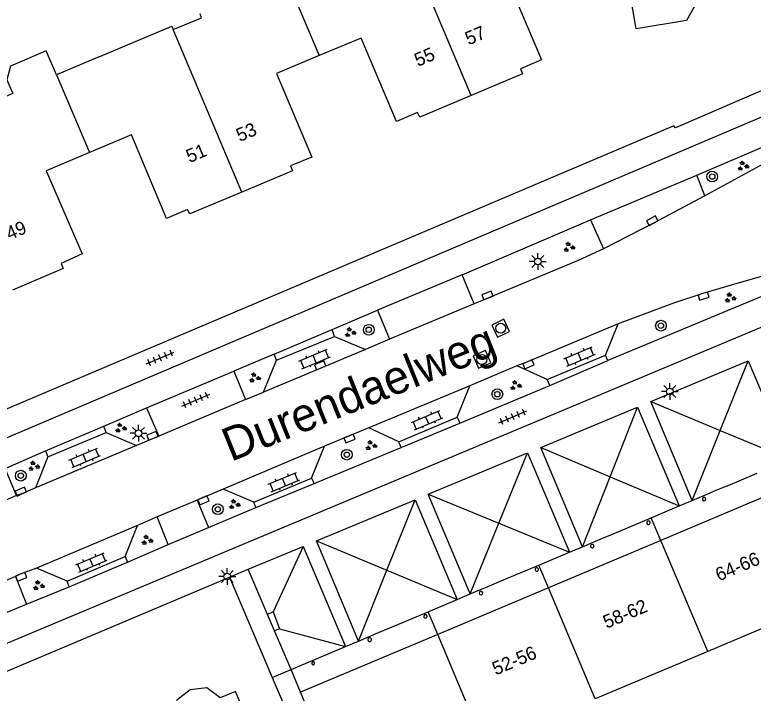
# Model space of a CAD drawing. Extents: x 137999 to 141000, y 397500 to 400501.
# Drawn here: x 138547.1 to 138602.2, y 400325.2 to 400375.8 of the extents above; entities that cross this region are included whole.
import ezdxf

# ---------------------------------------------------------------- set-up
doc = ezdxf.new("R2010")
doc.units = 0
for name, color, linetype in [('gg-anno-huisnummerreeks BGT', 7, 'Continuous'), ('gg-anno-openbare ruimte label', 7, 'Continuous'), ('gg-bbg-gedigitaliseerde bebouwing', 7, 'Continuous'), ('gg-bbg-hoofdgebouw', 7, 'Continuous'), ('gg-bbg-onder overbouw', 7, 'Continuous'), ('gg-bbg-pand overbouw', 7, 'Continuous'), ('gg-bbg-pilaar onder overbouw', 7, 'Continuous'), ('gg-bbg-tussenscheiding', 7, 'Continuous'), ('gg-bbg-tussenscheiding niveau 01', 7, 'Continuous'), ('gg-knt-verharding', 7, 'Continuous'), ('gg-knt-verharding nz', 7, 'Continuous'), ('gt-grn-groengrens', 7, 'Continuous'), ('gt-grn-weggrens', 7, 'Continuous'), ('gt-symb-boom', 7, 'Continuous'), ('gt-symb-groenvak', 7, 'Continuous'), ('gt-symb-klinker verharding', 7, 'Continuous'), ('gt-symb-kolk', 7, 'Continuous'), ('gt-symb-lichtmast', 7, 'Continuous'), ('gt-symb-rioolschacht', 7, 'Continuous'), ('gt-symb-tegel verharding', 7, 'Continuous')]:
    doc.layers.add(name, color=color, linetype=linetype)

# ---------------------------------------------------------------- blocks, each defined once
blk = doc.blocks.new('gt0-KOLK')
at = {"layer": 'gt-symb-kolk'}
blk.add_lwpolyline([(0, 0), (0.375, 0), (0.375, 0.4), (-0.375, 0.4), (-0.375, 0), (0, 0)], dxfattribs=at)
blk = doc.blocks.new('gt0-BOOM')
at = {"layer": 'gt-symb-boom'}
for radius in [0.4, 0.2]:
    blk.add_circle((0, 0), radius, dxfattribs=at)
blk = doc.blocks.new('gt0-GRVAK')
at = {"layer": 'gt-symb-groenvak'}
for p, q in [((-0.11, 0.189), (-0.228, 0.24)), ((-0.182, 0.153), (0.088, 0.153)), ((-0.091, 0.211), (-0.156, 0.322)), ((-0.047, 0.214), (-0.047, 0.393)), ((-0.004, 0.211), (0.061, 0.322)), ((0.015, 0.189), (0.133, 0.24)), ((0.262, -0.052), (0.197, 0.059)), ((0.305, -0.049), (0.305, 0.13)), ((0.349, -0.052), (0.414, 0.059)), ((-0.245, -0.228), (-0.363, -0.177)), ((-0.318, -0.264), (-0.047, -0.264)), ((-0.226, -0.206), (-0.291, -0.095)), ((-0.183, -0.203), (-0.183, -0.024)), ((-0.139, -0.206), (-0.074, -0.095)), ((-0.12, -0.228), (-0.002, -0.177)), ((0.243, -0.074), (0.125, -0.023)), ((0.17, -0.11), (0.441, -0.11)), ((0.368, -0.074), (0.486, -0.023))]:
    blk.add_line(p, q, dxfattribs=at)
blk = doc.blocks.new('gt0-LMAST')
at = {"layer": 'gt-symb-lichtmast'}
for p, q in [((-0.005, 0.246), (-0.005, 0.621)), ((-0.182, 0.173), (-0.447, 0.438)), ((0.172, 0.173), (0.437, 0.438)), ((-0.255, -0.004), (-0.63, -0.004)), ((-0.182, -0.181), (-0.447, -0.446)), ((-0.005, -0.254), (-0.005, -0.629)), ((0.437, -0.446), (0.172, -0.181)), ((0.245, -0.004), (0.62, -0.004))]:
    blk.add_line(p, q, dxfattribs=at)
blk.add_circle((-0.005, -0.004), 0.25, dxfattribs=at)
blk = doc.blocks.new('gt0-RS')
at = {"layer": 'gt-symb-rioolschacht'}
blk.add_lwpolyline([(-0.5, -0.5), (0.5, -0.5), (0.5, 0.5), (-0.5, 0.5)], close=True, dxfattribs=at)
blk.add_circle((0, 0), 0.375, dxfattribs=at)
blk = doc.blocks.new('gt0-KL1')
at = {"layer": 'gt-symb-klinker verharding'}
for p, q in [((-1.15, 0.3), (1.15, 0.3)), ((-1, -0.3), (-1, 0.3)), ((-0.5, 0.3), (-0.5, 0.45)), ((0, -0.3), (0, 0.3)), ((0.5, 0.3), (0.5, 0.45)), ((1, -0.3), (1, 0.3)), ((-1.15, -0.3), (1.15, -0.3)), ((-0.5, -0.45), (-0.5, -0.3)), ((0.5, -0.45), (0.5, -0.3))]:
    blk.add_line(p, q, dxfattribs=at)
blk = doc.blocks.new('gt0-TEG1')
at = {"layer": 'gt-symb-tegel verharding'}
for p, q in [((-1.125, 0), (1.125, 0)), ((-0.9, -0.25), (-0.9, 0.25)), ((-0.45, -0.25), (-0.45, 0.25)), ((0, -0.25), (0, 0.25)), ((0.45, -0.25), (0.45, 0.25)), ((0.9, -0.25), (0.9, 0.25))]:
    blk.add_line(p, q, dxfattribs=at)

msp = doc.modelspace()

# ---------------------------------------------------------------- linework, layer by layer
at = {"layer": 'gg-bbg-gedigitaliseerde bebouwing'}
for p, q in [((138553.448, 400372.638), (138550.214, 400371.265)), ((138606.642, 400331.641), (138598.762, 400328.314)), ((138598.762, 400328.314), (138590.38, 400324.775))]:
    msp.add_line(p, q, dxfattribs=at)
for points in [[(138553.448, 400372.638), (138558.8, 400374.904), (138558.91, 400374.644)], [(138550.214, 400371.265), (138549.448, 400373.069), (138546.775, 400371.934), (138546.506, 400370.916), (138546.944, 400369.876), (138541.662, 400367.649), (138543.148, 400364.126)], [(138582.137, 400321.294), (138573.328, 400317.575), (138571.936, 400321.011), (138570.458, 400320.397), (138568.407, 400325.273)]]:
    msp.add_lwpolyline(points, dxfattribs=at)
at = {"layer": 'gg-bbg-hoofdgebouw'}
for points in [[(138598.494, 400377.674), (138597.185, 400375.324), (138593.422, 400374.713), (138593.051, 400376.902), (138590.427, 400376.466), (138589.641, 400381.101)], [(138586.883, 400379.933), (138583.742, 400378.603), (138586.374, 400372.387), (138584.794, 400371.721), (138584.946, 400371.362), (138581.126, 400369.748)], [(138558.91, 400374.644), (138561.03, 400375.535), (138560.914, 400375.811)], [(138581.126, 400369.748), (138577.303, 400368.132), (138577.119, 400368.468), (138575.553, 400367.805), (138572.922, 400374.02), (138569.803, 400372.706)], [(138569.803, 400372.706), (138566.621, 400371.365), (138569.247, 400365.147), (138567.666, 400364.489), (138567.817, 400364.129), (138564.025, 400362.537)], [(138564.025, 400362.537), (138560.151, 400360.91), (138559.989, 400361.234), (138558.422, 400360.575), (138555.803, 400366.799), (138552.667, 400365.482)], [(138552.667, 400365.482), (138549.448, 400364.131), (138552.114, 400357.93), (138550.552, 400357.213), (138550.708, 400356.847), (138546.923, 400355.229)], [(138568.419, 400321.395), (138565.695, 400320.251), (138563.565, 400325.322), (138562.423, 400324.842), (138561.427, 400325.589), (138560.174, 400325.442), (138559.184, 400324.673), (138559, 400323.405), (138558.016, 400322.984)]]:
    msp.add_lwpolyline(points, dxfattribs=at)
at = {"layer": 'gg-bbg-onder overbouw'}
for p, q in [((138603.156, 400339.899), (138595.272, 400336.58)), ((138595.272, 400336.58), (138586.887, 400333.051)), ((138586.887, 400333.051), (138578.639, 400329.579)), ((138578.639, 400329.579), (138568.407, 400325.273))]:
    msp.add_line(p, q, dxfattribs=at)
at = {"layer": 'gg-bbg-pand overbouw'}
for p, q in [((138600.106, 400340.612), (138602.44, 400341.594)), ((138597.615, 400339.564), (138599.132, 400340.202)), ((138600.106, 400340.612), (138599.132, 400340.202)), ((138594.556, 400338.276), (138596.632, 400339.15)), ((138596.632, 400339.15), (138597.615, 400339.564)), ((138591.653, 400337.054), (138594.556, 400338.276)), ((138590.756, 400336.676), (138591.653, 400337.054)), ((138589.425, 400336.116), (138590.756, 400336.676)), ((138588.452, 400335.706), (138589.425, 400336.116)), ((138586.171, 400334.746), (138588.452, 400335.706)), ((138583.421, 400333.588), (138586.171, 400334.746)), ((138582.502, 400333.202), (138583.421, 400333.588)), ((138581.053, 400332.592), (138582.502, 400333.202)), ((138580.085, 400332.184), (138581.053, 400332.592)), ((138577.923, 400331.274), (138580.085, 400332.184)), ((138575.067, 400330.072), (138577.923, 400331.274)), ((138572.727, 400329.087), (138574.207, 400329.71)), ((138574.207, 400329.71), (138575.067, 400330.072)), ((138567.703, 400326.972), (138571.753, 400328.677)), ((138571.753, 400328.677), (138572.727, 400329.087)), ((138568.407, 400325.273), (138567.703, 400326.972))]:
    msp.add_line(p, q, dxfattribs=at)
at = {"layer": 'gg-bbg-pilaar onder overbouw'}
msp.add_line((138598.428, 400339.541), (138598.486, 400339.527), dxfattribs=at)
for centre, radius, start, end in [((138598.487, 400339.657), 0.13, 269.717, 243.1422), ((138594.343, 400337.906), 0.13, 81.1193, 261.1193), ((138594.343, 400337.906), 0.13, 261.1193, 81.1193), ((138590.16, 400336.156), 0.129, 79.7349, 259.7349), ((138590.16, 400336.156), 0.129, 259.7349, 79.7349), ((138586.019, 400334.414), 0.129, 80.8295, 260.4646), ((138586.019, 400334.414), 0.129, 260.464, 80.83), ((138581.86, 400332.662), 0.13, 95.7546, 275.7546), ((138581.86, 400332.662), 0.13, 275.7546, 95.7546), ((138577.723, 400330.921), 0.129, 148.2764, 328.2764), ((138577.723, 400330.921), 0.129, 328.2764, 148.2764), ((138573.557, 400329.187), 0.14, 79.897, 259.897), ((138573.557, 400329.187), 0.14, 259.897, 79.897), ((138569.347, 400327.428), 0.116, 116.5651, 296.5651), ((138569.347, 400327.428), 0.116, 296.5651, 116.5651)]:
    msp.add_arc(centre, radius, start, end, dxfattribs=at)
at = {"layer": 'gg-bbg-tussenscheiding'}
for p, q in [((138567.339, 400378.511), (138569.803, 400372.706)), ((138581.126, 400369.748), (138577.402, 400378.613)), ((138564.025, 400362.537), (138558.91, 400374.644)), ((138550.214, 400371.265), (138552.667, 400365.482)), ((138598.762, 400328.314), (138595.272, 400336.58)), ((138590.38, 400324.775), (138586.887, 400333.051)), ((138582.137, 400321.294), (138578.639, 400329.579))]:
    msp.add_line(p, q, dxfattribs=at)
at = {"layer": 'gg-bbg-tussenscheiding niveau 01'}
for p, q in [((138595.272, 400336.58), (138594.556, 400338.276)), ((138586.887, 400333.051), (138586.171, 400334.746)), ((138578.639, 400329.579), (138577.923, 400331.274))]:
    msp.add_line(p, q, dxfattribs=at)
at = {"layer": 'gg-knt-verharding'}
for p, q in [((138606.914, 400369.896), (138516.661, 400331.567)), ((138597.951, 400363.804), (138605.841, 400367.165)), ((138606.291, 400366.475), (138598.542, 400362.272)), ((138598.542, 400362.272), (138597.951, 400363.804)), ((138580.462, 400356.383), (138590.013, 400360.463)), ((138590.013, 400360.463), (138591.001, 400358.319)), ((138581.36, 400354.219), (138580.462, 400356.383)), ((138563.834, 400336.168), (138608.523, 400354.9)), ((138581.36, 400354.219), (138575.028, 400351.578)), ((138570.775, 400352.3), (138574.144, 400353.734)), ((138574.144, 400353.734), (138575.028, 400351.578)), ((138570.936, 400351.776), (138570.775, 400352.3)), ((138591.15, 400350.378), (138592.081, 400352.731)), ((138566.626, 400350.01), (138570.936, 400351.776)), ((138570.936, 400351.776), (138573.242, 400350.806)), ((138575.028, 400351.578), (138573.242, 400350.806)), ((138573.242, 400350.806), (138565.647, 400347.64)), ((138566.433, 400350.466), (138563.437, 400349.188)), ((138566.626, 400350.01), (138566.433, 400350.466)), ((138586.804, 400348.566), (138591.15, 400350.378)), ((138591.318, 400349.986), (138591.15, 400350.378)), ((138565.647, 400347.64), (138566.626, 400350.01)), ((138584.529, 400349.595), (138581.031, 400348.099)), ((138586.804, 400348.566), (138584.529, 400349.595)), ((138594.517, 400346.927), (138601.786, 400349.965)), ((138601.786, 400349.965), (138604.882, 400342.624)), ((138563.437, 400349.188), (138564.308, 400347.078)), ((138586.991, 400348.139), (138586.804, 400348.566)), ((138581.031, 400348.099), (138573.499, 400344.961)), ((138580.091, 400345.767), (138581.031, 400348.099)), ((138580.286, 400345.314), (138586.991, 400348.139)), ((138564.308, 400347.078), (138565.647, 400347.64)), ((138564.308, 400347.078), (138557.85, 400344.354)), ((138597.615, 400339.564), (138594.517, 400346.927)), ((138553.746, 400345.092), (138556.917, 400346.462)), ((138556.917, 400346.462), (138557.85, 400344.354)), ((138586.314, 400343.504), (138593.529, 400346.523)), ((138593.529, 400346.523), (138596.632, 400339.15)), ((138575.743, 400343.94), (138580.091, 400345.767)), ((138580.091, 400345.767), (138580.286, 400345.314)), ((138549.571, 400342.802), (138553.914, 400344.633)), ((138553.914, 400344.633), (138553.746, 400345.092)), ((138553.914, 400344.633), (138556.167, 400343.664)), ((138573.499, 400344.961), (138570.198, 400343.609)), ((138575.743, 400343.94), (138573.499, 400344.961)), ((138557.85, 400344.354), (138556.167, 400343.664)), ((138556.167, 400343.664), (138548.646, 400340.493)), ((138570.198, 400343.609), (138562.648, 400340.403)), ((138569.235, 400341.226), (138570.198, 400343.609)), ((138569.434, 400340.837), (138575.898, 400343.513)), ((138575.898, 400343.513), (138575.743, 400343.94)), ((138589.425, 400336.116), (138586.314, 400343.504)), ((138546.386, 400341.948), (138549.397, 400343.256)), ((138549.397, 400343.256), (138549.571, 400342.802)), ((138577.921, 400340.018), (138585.337, 400343.109)), ((138585.337, 400343.109), (138588.452, 400335.706)), ((138549.571, 400342.802), (138548.646, 400340.493)), ((138547.228, 400339.919), (138546.386, 400341.948)), ((138564.914, 400339.445), (138569.235, 400341.226)), ((138569.235, 400341.226), (138569.434, 400340.837)), ((138562.648, 400340.403), (138560.692, 400339.59)), ((138564.914, 400339.445), (138562.648, 400340.403)), ((138547.228, 400339.919), (138540.571, 400337.084)), ((138569.585, 400336.542), (138576.956, 400339.613)), ((138576.956, 400339.613), (138580.085, 400332.184)), ((138581.053, 400332.592), (138577.921, 400340.018)), ((138560.692, 400339.59), (138557.713, 400338.333)), ((138560.692, 400339.59), (138561.537, 400337.543)), ((138565.072, 400339.033), (138564.914, 400339.445)), ((138561.537, 400337.543), (138565.072, 400339.033)), ((138557.713, 400338.333), (138556.249, 400337.707)), ((138558.544, 400336.285), (138557.713, 400338.333)), ((138556.249, 400337.707), (138548.711, 400334.518)), ((138555.319, 400335.383), (138556.249, 400337.707)), ((138572.727, 400329.087), (138569.585, 400336.542)), ((138527.886, 400321.132), (138563.834, 400336.168)), ((138555.508, 400334.959), (138558.544, 400336.285)), ((138564.49, 400334.437), (138568.612, 400336.137)), ((138568.612, 400336.137), (138571.753, 400328.677)), ((138550.997, 400333.559), (138555.319, 400335.383)), ((138555.319, 400335.383), (138555.508, 400334.959)), ((138550.997, 400333.559), (138548.711, 400334.518)), ((138565.937, 400331.074), (138564.49, 400334.437)), ((138528.708, 400319.323), (138563.117, 400333.857)), ((138547.151, 400333.889), (138541.377, 400331.449)), ((138547.151, 400333.889), (138547.971, 400331.835)), ((138551.148, 400333.123), (138550.997, 400333.559)), ((138563.117, 400333.857), (138566.298, 400326.381)), ((138547.971, 400331.835), (138551.148, 400333.123)), ((138566.467, 400329.843), (138565.937, 400331.074)), ((138567.703, 400326.972), (138566.467, 400329.843)), ((138566.298, 400326.381), (138568.419, 400321.395))]:
    msp.add_line(p, q, dxfattribs=at)
for points in [[(138606.021, 400371.491), (138596.362, 400367.339), (138596.246, 400367.467), (138515.774, 400333.352)], [(138598.542, 400362.272), (138594.721, 400360.229), (138591.001, 400358.319)], [(138591.001, 400358.319), (138589.098, 400357.443), (138581.36, 400354.219)], [(138609.213, 400357.989), (138605.357, 400356.991), (138600.522, 400355.615), (138598.4, 400354.978), (138596.297, 400354.289), (138592.081, 400352.731)], [(138609.361, 400357.331), (138607.623, 400356.776), (138591.318, 400349.986)], [(138592.081, 400352.731), (138585.316, 400349.889), (138584.529, 400349.595)], [(138548.646, 400340.493), (138547.633, 400340.043), (138547.228, 400339.919)], [(138548.711, 400334.518), (138547.501, 400334.061), (138547.151, 400333.889)]]:
    msp.add_lwpolyline(points, dxfattribs=at)
at = {"layer": 'gg-knt-verharding nz'}
for p, q in [((138590.013, 400360.463), (138597.951, 400363.804)), ((138580.462, 400356.383), (138574.144, 400353.734)), ((138566.433, 400350.466), (138570.775, 400352.3)), ((138586.991, 400348.139), (138591.318, 400349.986)), ((138556.917, 400346.462), (138563.437, 400349.188)), ((138575.898, 400343.513), (138580.286, 400345.314)), ((138549.397, 400343.256), (138553.746, 400345.092)), ((138565.072, 400339.033), (138569.434, 400340.837)), ((138558.544, 400336.285), (138561.537, 400337.543)), ((138551.148, 400333.123), (138555.508, 400334.959)), ((138542.17, 400329.414), (138547.971, 400331.835))]:
    msp.add_line(p, q, dxfattribs=at)
at = {"layer": 'gt-grn-groengrens'}
for p, q in [((138599.704, 400344.774), (138601.786, 400349.965)), ((138594.517, 400346.927), (138599.704, 400344.774)), ((138591.479, 400341.324), (138593.529, 400346.523)), ((138597.615, 400339.564), (138599.704, 400344.774)), ((138599.704, 400344.774), (138604.882, 400342.624)), ((138586.314, 400343.504), (138591.479, 400341.324)), ((138583.198, 400337.858), (138585.337, 400343.109)), ((138589.425, 400336.116), (138591.479, 400341.324)), ((138591.479, 400341.324), (138596.632, 400339.15)), ((138574.845, 400334.359), (138576.956, 400339.613)), ((138577.921, 400340.018), (138583.198, 400337.858)), ((138581.053, 400332.592), (138583.198, 400337.858)), ((138583.198, 400337.858), (138588.452, 400335.706)), ((138569.585, 400336.542), (138574.845, 400334.359)), ((138568.612, 400336.137), (138566.355, 400331.254)), ((138572.727, 400329.087), (138574.845, 400334.359)), ((138574.845, 400334.359), (138580.085, 400332.184)), ((138566.355, 400331.254), (138565.937, 400331.074)), ((138566.355, 400331.254), (138566.832, 400330)), ((138566.832, 400330), (138566.467, 400329.843)), ((138566.832, 400330), (138571.753, 400328.677))]:
    msp.add_line(p, q, dxfattribs=at)
at = {"layer": 'gt-grn-weggrens'}
for p, q in [((138563.117, 400333.857), (138564.49, 400334.437)), ((138566.298, 400326.381), (138567.703, 400326.972))]:
    msp.add_line(p, q, dxfattribs=at)

# ---------------------------------------------------------------- block references
at = {"layer": 'gt-symb-boom'}
for p in [(138599.098, 400363.698), (138595.277, 400352.587), (138573.493, 400352.279), (138583.076, 400347.478), (138571.858, 400342.97), (138547.549, 400341.409), (138562.241, 400338.907)]:
    msp.add_blockref('gt0-BOOM', p, dxfattribs=at)
at = {"layer": 'gt-symb-groenvak'}
for p in [(138601.388, 400364.478), (138588.413, 400358.434), (138600.427, 400354.657), (138572.099, 400352.081), (138564.974, 400348.697), (138584.432, 400348.133), (138554.982, 400344.958), (138573.647, 400343.656), (138548.504, 400342.114), (138563.462, 400339.264), (138556.948, 400336.6), (138548.864, 400333.221)]:
    msp.add_blockref('gt0-GRVAK', p, dxfattribs=at)
at = {"layer": 'gt-symb-klinker verharding'}
for p, rotation in [((138569.454, 400350.103), 22.822540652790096), ((138589.214, 400350.288), 22.82254065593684), ((138577.844, 400345.551), 22.82254064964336), ((138552.319, 400342.74), 22.822540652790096), ((138567.17, 400340.933), 22.822540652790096), ((138552.819, 400334.942), 22.822540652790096)]:
    msp.add_blockref('gt0-KL1', p, dxfattribs=dict(at, rotation=rotation))
at = {"layer": 'gt-symb-kolk'}
for p, rotation in [((138594.721, 400360.229), 28.153346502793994), ((138582.421, 400354.648), 22.71687171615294), ((138598.4, 400354.978), -163.26783977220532), ((138569.95, 400349.444), 22.46117570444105), ((138585.316, 400349.889), -157.2302733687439), ((138557.433, 400344.195), 20.864661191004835), ((138571.981, 400344.358), -158.33696013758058), ((138547.633, 400340.043), 23.95085531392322), ((138561.083, 400339.753), -157.41099611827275), ((138547.501, 400334.061), -159.3366970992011)]:
    msp.add_blockref('gt0-KOLK', p, dxfattribs=dict(at, rotation=rotation))
at = {"layer": 'gt-symb-lichtmast'}
for p in [(138586.097, 400357.366), (138595.946, 400347.681), (138556.331, 400344.571), (138562.95, 400333.897)]:
    msp.add_blockref('gt0-LMAST', p, dxfattribs=at)
at = {"layer": 'gt-symb-rioolschacht'}
for p, rotation in [((138583.329, 400352.394), 25.53973281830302), ((138581.929, 400350.067), 23.51455668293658)]:
    msp.add_blockref('gt0-RS', p, dxfattribs=dict(at, rotation=rotation))
at = {"layer": 'gt-symb-tegel verharding'}
for p, rotation in [((138557.943, 400350.181), 22.89759102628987), ((138560.595, 400347.032), 22.897591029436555), ((138584.231, 400345.795), 22.89759102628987)]:
    msp.add_blockref('gt0-TEG1', p, dxfattribs=dict(at, rotation=rotation))

# ---------------------------------------------------------------- texts
at = {"layer": 'gg-anno-huisnummerreeks BGT'}
for s, rotation, p in [('57', 22.9, (138580.938, 400373.468)), ('55', 22.9, (138577.153, 400371.869)), ('53', 22.8, (138563.867, 400366.266)), ('51', 22.8, (138560.132, 400364.698)), ('49', 23.1, (138546.708, 400358.944)), ('64-66', 22.8, (138599.596, 400333.519)), ('58-62', 22.8, (138591.219, 400329.993)), ('52-56', 22.8, (138582.957, 400326.515))]:
    msp.add_text(s, height=1, rotation=rotation, dxfattribs=at).set_placement(p)
at = {"layer": 'gg-anno-openbare ruimte label'}
msp.add_text('Durendaelweg', height=2.5, rotation=22, dxfattribs=at).set_placement((138563.21, 400342.425))

doc.saveas('drawing.dxf')
